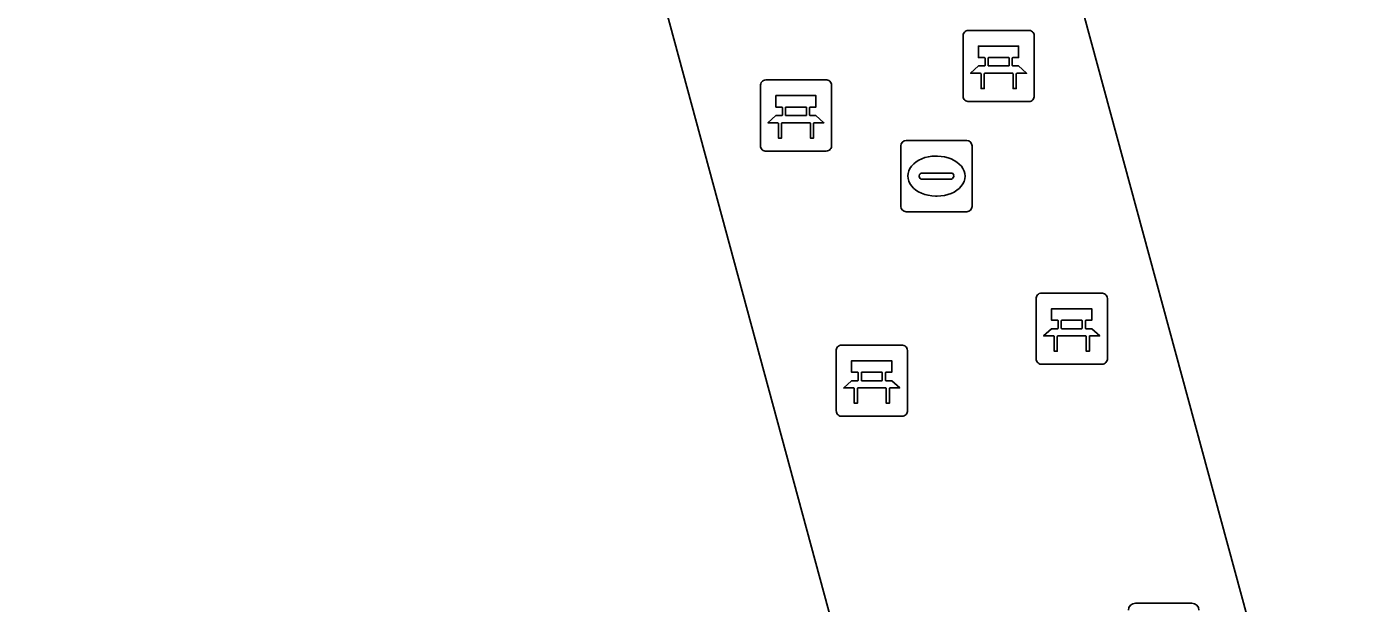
# Model space of a CAD drawing. Extents: x 159053 to 160042, y 380449 to 381423.
# Drawn here: x 159403.96 to 159422.76, y 380599.28 to 380607.36 of the extents above; entities that cross this region are included whole.
import ezdxf

# ---------------------------------------------------------------- set-up
doc = ezdxf.new("R2010")
doc.units = 0
for name, color, linetype in [('IMGEO_Afvalbak', 7, 'Continuous'), ('IMGEO_Bank', 7, 'Continuous'), ('IMGEO_Hek', 7, 'Continuous'), ('IMGEO_Kolk', 7, 'Continuous'), ('IMGEO_Terreindeel_halfverhard', 7, 'Continuous'), ('IMGEO_Voetpad_open', 7, 'Continuous')]:
    doc.layers.add(name, color=color, linetype=linetype)

msp = doc.modelspace()

# ---------------------------------------------------------------- linework, layer by layer
at = {"layer": 'IMGEO_Afvalbak'}
for p, q in [((159419.522, 380599.276), (159420.312, 380599.276)), ((159420.312, 380599.276), (159419.522, 380599.276))]:
    msp.add_line(p, q, dxfattribs=at)
for centre, start, end in [((159419.522, 380599.176), 90, 180), ((159419.522, 380599.176), 90, 180), ((159420.312, 380599.176), 0, 90), ((159420.312, 380599.176), 360, 90)]:
    msp.add_arc(centre, 0.1, start, end, dxfattribs=at)
at = {"layer": 'IMGEO_Bank'}
for p, q in [((159417.176, 380607.314), (159418.017, 380607.314)), ((159418.017, 380607.314), (159417.176, 380607.314)), ((159417.101, 380606.389), (159417.101, 380607.23)), ((159417.101, 380607.23), (159417.101, 380606.389)), ((159418.101, 380607.239), (159418.101, 380606.398)), ((159418.101, 380606.398), (159418.101, 380607.239)), ((159417.41, 380606.82), (159417.41, 380606.926)), ((159417.454, 380606.926), (159417.454, 380606.82)), ((159417.742, 380606.932), (159417.46, 380606.932)), ((159417.748, 380606.82), (159417.748, 380606.926)), ((159417.792, 380606.926), (159417.792, 380606.82)), ((159417.798, 380606.712), (159417.405, 380606.712)), ((159417.46, 380606.814), (159417.742, 380606.814)), ((159414.257, 380605.694), (159414.257, 380606.535)), ((159414.257, 380606.535), (159414.257, 380605.694)), ((159414.332, 380606.619), (159415.173, 380606.619)), ((159415.173, 380606.619), (159414.332, 380606.619)), ((159415.257, 380606.544), (159415.257, 380605.703)), ((159415.257, 380605.703), (159415.257, 380606.544)), ((159414.566, 380606.125), (159414.566, 380606.231)), ((159414.61, 380606.231), (159414.61, 380606.125)), ((159414.898, 380606.237), (159414.616, 380606.237)), ((159414.904, 380606.125), (159414.904, 380606.231)), ((159414.948, 380606.231), (159414.948, 380606.125)), ((159418.026, 380606.314), (159417.185, 380606.314)), ((159417.185, 380606.314), (159418.026, 380606.314)), ((159414.954, 380606.017), (159414.561, 380606.017)), ((159414.616, 380606.119), (159414.898, 380606.119)), ((159415.182, 380605.619), (159414.341, 380605.619)), ((159414.341, 380605.619), (159415.182, 380605.619)), ((159418.127, 380602.703), (159418.127, 380603.544)), ((159418.127, 380603.544), (159418.127, 380602.703)), ((159418.202, 380603.628), (159419.043, 380603.628)), ((159419.043, 380603.628), (159418.202, 380603.628)), ((159419.127, 380603.553), (159419.127, 380602.712)), ((159419.127, 380602.712), (159419.127, 380603.553)), ((159418.436, 380603.134), (159418.436, 380603.24)), ((159418.48, 380603.24), (159418.48, 380603.134)), ((159418.768, 380603.246), (159418.486, 380603.246)), ((159418.486, 380603.128), (159418.768, 380603.128)), ((159418.774, 380603.134), (159418.774, 380603.24)), ((159418.818, 380603.24), (159418.818, 380603.134)), ((159418.824, 380603.026), (159418.431, 380603.026)), ((159415.321, 380601.973), (159415.321, 380602.814)), ((159415.321, 380602.814), (159415.321, 380601.973)), ((159415.396, 380602.898), (159416.237, 380602.898)), ((159416.237, 380602.898), (159415.396, 380602.898)), ((159416.321, 380602.823), (159416.321, 380601.982)), ((159416.321, 380601.982), (159416.321, 380602.823)), ((159419.052, 380602.628), (159418.211, 380602.628)), ((159418.211, 380602.628), (159419.052, 380602.628)), ((159415.63, 380602.404), (159415.63, 380602.51)), ((159415.674, 380602.51), (159415.674, 380602.404)), ((159415.962, 380602.516), (159415.68, 380602.516)), ((159415.68, 380602.398), (159415.962, 380602.398)), ((159415.968, 380602.404), (159415.968, 380602.51)), ((159416.012, 380602.51), (159416.012, 380602.404)), ((159416.018, 380602.296), (159415.625, 380602.296)), ((159416.246, 380601.898), (159415.405, 380601.898)), ((159415.405, 380601.898), (159416.246, 380601.898))]:
    msp.add_line(p, q, dxfattribs=at)
for points in [[(159417.404, 380606.932), (159417.318, 380606.932), (159417.318, 380607.093), (159417.881, 380607.093), (159417.881, 380606.932), (159417.798, 380606.932)], [(159417.348, 380606.712), (159417.206, 380606.712), (159417.318, 380606.814), (159417.404, 380606.814)], [(159417.398, 380606.705), (159417.398, 380606.498), (159417.355, 380606.498), (159417.355, 380606.705)], [(159417.798, 380606.814), (159417.881, 380606.814), (159417.993, 380606.712), (159417.854, 380606.712)], [(159417.848, 380606.705), (159417.848, 380606.498), (159417.804, 380606.498), (159417.804, 380606.705)], [(159414.56, 380606.237), (159414.474, 380606.237), (159414.474, 380606.398), (159415.037, 380606.398), (159415.037, 380606.237), (159414.954, 380606.237)], [(159414.504, 380606.017), (159414.362, 380606.017), (159414.474, 380606.119), (159414.56, 380606.119)], [(159414.554, 380606.01), (159414.554, 380605.803), (159414.511, 380605.803), (159414.511, 380606.01)], [(159414.954, 380606.119), (159415.037, 380606.119), (159415.149, 380606.017), (159415.01, 380606.017)], [(159415.004, 380606.01), (159415.004, 380605.803), (159414.96, 380605.803), (159414.96, 380606.01)], [(159418.43, 380603.246), (159418.344, 380603.246), (159418.344, 380603.407), (159418.907, 380603.407), (159418.907, 380603.246), (159418.824, 380603.246)], [(159418.374, 380603.026), (159418.232, 380603.026), (159418.344, 380603.128), (159418.43, 380603.128)], [(159418.824, 380603.128), (159418.907, 380603.128), (159419.019, 380603.026), (159418.88, 380603.026)], [(159418.424, 380603.019), (159418.424, 380602.812), (159418.381, 380602.812), (159418.381, 380603.019)], [(159418.874, 380603.019), (159418.874, 380602.812), (159418.83, 380602.812), (159418.83, 380603.019)], [(159415.624, 380602.516), (159415.538, 380602.516), (159415.538, 380602.677), (159416.101, 380602.677), (159416.101, 380602.516), (159416.018, 380602.516)], [(159415.568, 380602.296), (159415.426, 380602.296), (159415.538, 380602.398), (159415.624, 380602.398)], [(159416.018, 380602.398), (159416.101, 380602.398), (159416.213, 380602.296), (159416.074, 380602.296)], [(159415.618, 380602.289), (159415.618, 380602.082), (159415.575, 380602.082), (159415.575, 380602.289)], [(159416.068, 380602.289), (159416.068, 380602.082), (159416.024, 380602.082), (159416.024, 380602.289)]]:
    msp.add_lwpolyline(points, dxfattribs=at)
for centre, radius, start, end in [((159417.179, 380607.236), 0.0779, 92.4484, 184.2845), ((159417.179, 380607.236), 0.0779, 92.4484, 184.2845), ((159418.023, 380607.236), 0.0779, 2.4484, 94.2845), ((159418.023, 380607.236), 0.0779, 2.4484, 94.2845), ((159417.403, 380606.925), 0.00671, 2.8957, 87.1043), ((159417.46, 380606.925), 0.00671, 92.8957, 177.1043), ((159417.742, 380606.925), 0.00671, 2.8957, 87.1043), ((159417.799, 380606.925), 0.00671, 92.8957, 177.1043), ((159417.348, 380606.705), 0.00671, 2.8957, 87.1043), ((159417.405, 380606.705), 0.00671, 92.8957, 177.1043), ((159417.403, 380606.821), 0.00671, 272.8957, 357.1043), ((159417.46, 380606.821), 0.00671, 182.8957, 267.1043), ((159417.742, 380606.821), 0.00671, 272.8957, 357.1043), ((159417.799, 380606.821), 0.00671, 182.8957, 267.1043), ((159417.797, 380606.705), 0.00671, 2.8957, 87.1043), ((159417.854, 380606.705), 0.00671, 92.8957, 177.1043), ((159414.335, 380606.541), 0.0779, 92.4484, 184.2845), ((159414.335, 380606.541), 0.0779, 92.4484, 184.2845), ((159415.179, 380606.541), 0.0779, 2.4484, 94.2845), ((159415.179, 380606.541), 0.0779, 2.4484, 94.2845), ((159417.179, 380606.392), 0.0779, 182.4484, 274.2845), ((159417.179, 380606.392), 0.0779, 182.4484, 274.2845), ((159418.023, 380606.392), 0.0779, 272.4484, 4.2845), ((159418.023, 380606.392), 0.0779, 272.4484, 4.2845), ((159414.559, 380606.23), 0.00671, 2.8957, 87.1043), ((159414.616, 380606.23), 0.00671, 92.8957, 177.1043), ((159414.898, 380606.23), 0.00671, 2.8957, 87.1043), ((159414.955, 380606.23), 0.00671, 92.8957, 177.1043), ((159414.504, 380606.01), 0.00671, 2.8957, 87.1043), ((159414.561, 380606.01), 0.00671, 92.8957, 177.1043), ((159414.559, 380606.126), 0.00671, 272.8957, 357.1043), ((159414.616, 380606.126), 0.00671, 182.8957, 267.1043), ((159414.898, 380606.126), 0.00671, 272.8957, 357.1043), ((159414.955, 380606.126), 0.00671, 182.8957, 267.1043), ((159414.953, 380606.01), 0.00671, 2.8957, 87.1043), ((159415.01, 380606.01), 0.00671, 92.8957, 177.1043), ((159414.335, 380605.697), 0.0779, 182.4484, 274.2845), ((159414.335, 380605.697), 0.0779, 182.4484, 274.2845), ((159415.179, 380605.697), 0.0779, 272.4484, 4.2845), ((159415.179, 380605.697), 0.0779, 272.4484, 4.2845), ((159418.205, 380603.55), 0.0779, 92.4484, 184.2845), ((159418.205, 380603.55), 0.0779, 92.4484, 184.2845), ((159419.049, 380603.55), 0.0779, 2.4484, 94.2845), ((159419.049, 380603.55), 0.0779, 2.4484, 94.2845), ((159418.429, 380603.239), 0.00671, 2.8957, 87.1043), ((159418.429, 380603.135), 0.00671, 272.8957, 357.1043), ((159418.486, 380603.239), 0.00671, 92.8957, 177.1043), ((159418.486, 380603.135), 0.00671, 182.8957, 267.1043), ((159418.768, 380603.239), 0.00671, 2.8957, 87.1043), ((159418.768, 380603.135), 0.00671, 272.8957, 357.1043), ((159418.825, 380603.239), 0.00671, 92.8957, 177.1043), ((159418.825, 380603.135), 0.00671, 182.8957, 267.1043), ((159418.374, 380603.019), 0.00671, 2.8957, 87.1043), ((159418.431, 380603.019), 0.00671, 92.8957, 177.1043), ((159418.823, 380603.019), 0.00671, 2.8957, 87.1043), ((159418.88, 380603.019), 0.00671, 92.8957, 177.1043), ((159415.399, 380602.82), 0.0779, 92.4484, 184.2845), ((159415.399, 380602.82), 0.0779, 92.4484, 184.2845), ((159416.243, 380602.82), 0.0779, 2.4484, 94.2845), ((159416.243, 380602.82), 0.0779, 2.4484, 94.2845), ((159418.205, 380602.706), 0.0779, 182.4484, 274.2845), ((159418.205, 380602.706), 0.0779, 182.4484, 274.2845), ((159419.049, 380602.706), 0.0779, 272.4484, 4.2845), ((159419.049, 380602.706), 0.0779, 272.4484, 4.2845), ((159415.623, 380602.509), 0.00671, 2.8957, 87.1043), ((159415.623, 380602.405), 0.00671, 272.8957, 357.1043), ((159415.68, 380602.509), 0.00671, 92.8957, 177.1043), ((159415.68, 380602.405), 0.00671, 182.8957, 267.1043), ((159415.962, 380602.509), 0.00671, 2.8957, 87.1043), ((159415.962, 380602.405), 0.00671, 272.8957, 357.1043), ((159416.019, 380602.509), 0.00671, 92.8957, 177.1043), ((159416.019, 380602.405), 0.00671, 182.8957, 267.1043), ((159415.568, 380602.289), 0.00671, 2.8957, 87.1043), ((159415.625, 380602.289), 0.00671, 92.8957, 177.1043), ((159416.017, 380602.289), 0.00671, 2.8957, 87.1043), ((159416.074, 380602.289), 0.00671, 92.8957, 177.1043), ((159415.399, 380601.976), 0.0779, 182.4484, 274.2845), ((159415.399, 380601.976), 0.0779, 182.4484, 274.2845), ((159416.243, 380601.976), 0.0779, 272.4484, 4.2845), ((159416.243, 380601.976), 0.0779, 272.4484, 4.2845)]:
    msp.add_arc(centre, radius, start, end, dxfattribs=at)
at = {"layer": 'IMGEO_Hek'}
for points in [[(159425.367, 380583.331), (159423.745, 380589.306), (159417.429, 380612.57), (159415.878, 380618.284)], [(159419.844, 380582.068), (159418.261, 380587.917), (159411.978, 380611.14), (159410.439, 380616.826)]]:
    msp.add_lwpolyline(points, dxfattribs=at)
at = {"layer": 'IMGEO_Kolk'}
for p, q in [((159416.302, 380605.769), (159417.154, 380605.769)), ((159416.227, 380604.843), (159416.227, 380605.695)), ((159417.228, 380605.695), (159417.228, 380604.843)), ((159416.715, 380605.549), (159416.74, 380605.549)), ((159416.486, 380605.263), (159416.486, 380605.275)), ((159416.924, 380605.226), (159416.526, 380605.226)), ((159416.529, 380605.312), (159416.927, 380605.312)), ((159416.97, 380605.275), (159416.97, 380605.263)), ((159416.738, 380604.989), (159416.713, 380604.989)), ((159417.154, 380604.769), (159416.302, 380604.769))]:
    msp.add_line(p, q, dxfattribs=at)
for points in [[(159416.302, 380605.769), (159417.154, 380605.769)], [(159416.227, 380604.843), (159416.227, 380605.695)], [(159417.228, 380605.695), (159417.228, 380604.843)], [(159417.154, 380604.769), (159416.302, 380604.769)]]:
    msp.add_lwpolyline(points, dxfattribs=at)
for centre, radius, start, end in [((159416.304, 380605.693), 0.0765, 91.552, 178.448), ((159416.304, 380605.693), 0.0765, 91.552, 178.448), ((159417.152, 380605.693), 0.0765, 1.552, 88.448), ((159417.152, 380605.693), 0.0765, 1.552, 88.448), ((159416.526, 380605.272), 0.0403, 85.8775, 175.7526), ((159416.523, 380605.262), 0.0366, 178.938, 274.7102), ((159416.927, 380605.269), 0.043, 264.8664, 352.4533), ((159416.931, 380605.274), 0.0386, 1.7309, 96.639), ((159416.304, 380604.845), 0.0765, 181.552, 268.448), ((159416.304, 380604.845), 0.0765, 181.552, 268.448), ((159417.152, 380604.845), 0.0765, 271.552, 358.448), ((159417.152, 380604.845), 0.0765, 271.552, 358.448)]:
    msp.add_arc(centre, radius, start, end, dxfattribs=at)
for centre, major_axis, ratio, start_param, end_param in [((159416.714, 380605.269), (-0.387, 0.002), 0.722429, 4.712389, 7.853982), ((159416.739, 380605.269), (-0.39, 0.002), 0.717154, 1.570796, 4.712389)]:
    msp.add_ellipse(centre, major_axis=major_axis, ratio=ratio, start_param=start_param, end_param=end_param, dxfattribs=at)
at = {"layer": 'IMGEO_Terreindeel_halfverhard'}
for points in [[(159448.917, 380627.287), (159415.878, 380618.284), (159417.429, 380612.57), (159423.745, 380589.306), (159425.367, 380583.331), (159425.519, 380582.771), (159458.856, 380591.727), (159458.671, 380592.426), (159458.369, 380592.343)], [(159411.978, 380611.14), (159410.439, 380616.826), (159377.318, 380607.849), (159377.482, 380607.241), (159378.936, 380601.858), (159385.129, 380578.922), (159386.729, 380572.996), (159386.902, 380572.418), (159413.415, 380579.583), (159420.037, 380581.372), (159419.844, 380582.068), (159418.261, 380587.917)]]:
    msp.add_lwpolyline(points, close=True, dxfattribs=at)
at = {"layer": 'IMGEO_Voetpad_open'}
for points in [[(159373.131, 380608.456), (159375.231, 380600.697), (159372.458, 380599.947), (159378.59, 380577.165), (159381.347, 380577.898), (159384.456, 380566.438), (159381.743, 380565.708), (159382.736, 380562.106), (159382.949, 380561.361), (159383.181, 380560.548), (159389.787, 380562.37), (159409.569, 380567.829), (159417.331, 380569.97), (159416.517, 380573.072), (159415.161, 380578.241), (159450.507, 380587.804), (159460.426, 380590.563), (159460.061, 380591.918), (159458.856, 380591.727), (159425.519, 380582.771), (159425.367, 380583.331), (159423.745, 380589.306), (159417.429, 380612.57)], [(159411.978, 380611.14), (159418.261, 380587.917), (159419.844, 380582.068), (159420.037, 380581.372), (159413.415, 380579.583), (159414.705, 380574.74), (159386.151, 380566.901), (159385.201, 380570.495), (159383.114, 380578.39), (159384.374, 380578.723), (159385.129, 380578.922), (159378.936, 380601.858), (159378.191, 380601.66), (159376.974, 380601.336), (159375.567, 380606.708), (159375.484, 380607.024), (159374.673, 380610.12)]]:
    msp.add_lwpolyline(points, dxfattribs=at)

doc.saveas('drawing.dxf')
